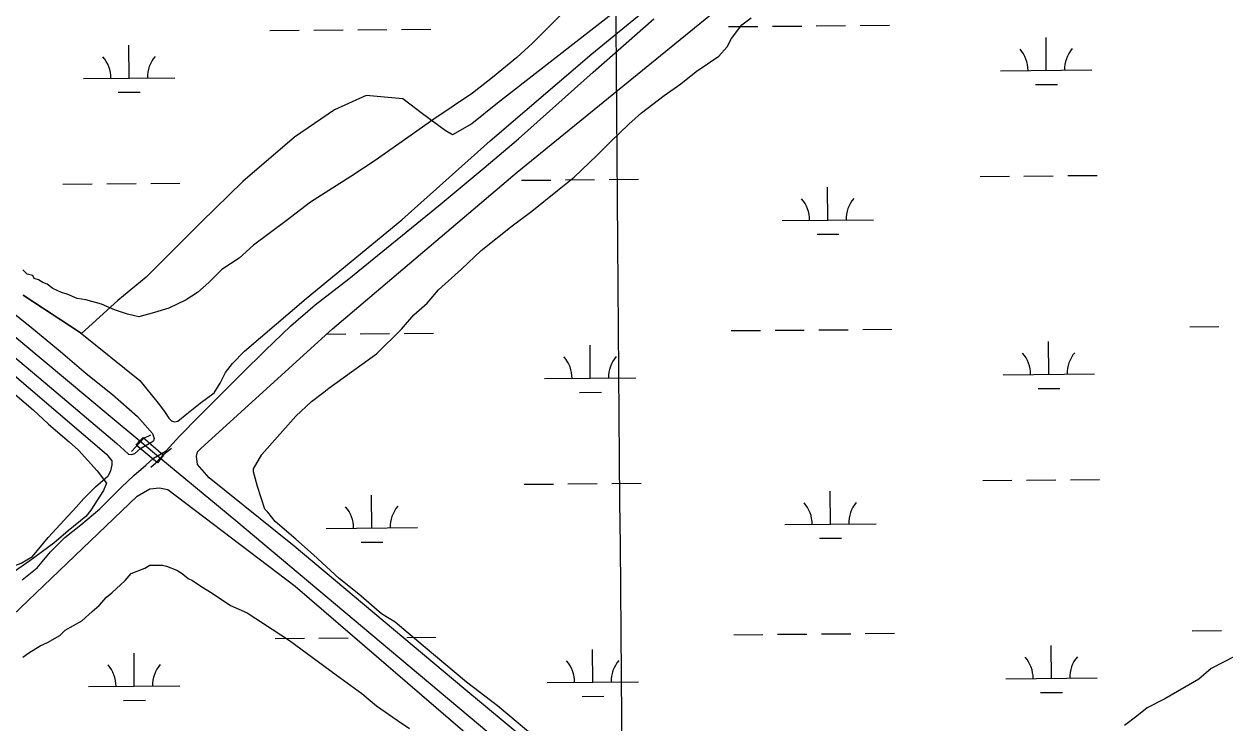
# Model space of a CAD drawing. Extents: x 3568792 to 3606828, y 529143 to 554785.
# Drawn here: x 3580902 to 3582217, y 544177 to 544942 of the extents above; entities that cross this region are included whole.
import ezdxf

# ---------------------------------------------------------------- set-up
doc = ezdxf.new("R2010")
doc.units = 0
for name, color, linetype in [('V-BRDG-OTLN', 7, 'Continuous'), ('V-GRID-MAJR', 7, 'Continuous'), ('V-RAIL-TRAK', 7, 'Continuous'), ('V-RRAP-FSHR', 7, 'Continuous'), ('V-SITE-VEGE', 7, 'Continuous'), ('V-TOPO-SHOR', 7, 'Continuous'), ('V-WETL-SWMP', 7, 'Continuous')]:
    doc.layers.add(name, color=color, linetype=linetype)

msp = doc.modelspace()

# ---------------------------------------------------------------- linework, layer by layer
at = {"layer": 'V-BRDG-OTLN'}
msp.add_lwpolyline([(3581048.186, 544461.491), (3581024.898, 544480.822), (3581029.0840000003, 544485.451), (3581032.412, 544489.219), (3581054.924, 544469.777), (3581051.832, 544466.243)], close=True, dxfattribs=at)
at = {"layer": 'V-GRID-MAJR'}
msp.add_spline([(3581635.663, 534620.355), (3581585.44, 540678.077), (3581535.1920000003, 546738.885), (3581484.943, 552799.707), (3581484.918, 552802.775)], degree=3, dxfattribs=at)
at = {"layer": 'V-RAIL-TRAK'}
msp.add_lwpolyline([(3580851.771, 544633.429), (3580996.5270000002, 544512.45), (3581029.0840000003, 544485.449), (3581051.832, 544466.243), (3581133.9560000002, 544398.343), (3581292.914, 544264.992), (3581431.258, 544149.052), (3581532.038, 544064.734), (3581661.679, 543956.585), (3581805.061, 543836.0650000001), (3581938.3680000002, 543725.6240000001), (3582066.177, 543626.64), (3582144.055, 543569.356), (3582211.397, 543523.528)], dxfattribs=at)
at = {"layer": 'V-RRAP-FSHR'}
for points in [[(3581019.954, 544474.056), (3581024.446, 544479.104), (3581033.146, 544488.644), (3581041.004, 544492.01)], [(3581040.998, 544456.654), (3581046.611, 544461.702), (3581055.031, 544470.961), (3581063.73, 544477.6950000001)]]:
    msp.add_lwpolyline(points, dxfattribs=at)
at = {"layer": 'V-SITE-VEGE'}
for points in [[(3581494.714, 544957.007), (3581458.685, 544920.9230000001), (3581441.453, 544905.235), (3581414.819, 544883.269), (3581392.887, 544866.008), (3581350.5840000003, 544837.76), (3581322.383, 544817.36), (3581286.346, 544792.251), (3581259.71, 544774.9890000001), (3581215.84, 544746.7390000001), (3581189.205, 544726.341), (3581153.171, 544699.6630000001), (3581137.506, 544685.542), (3581118.701, 544672.988), (3581104.6040000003, 544658.8690000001), (3581092.071, 544647.886), (3581079.539, 544640.04), (3581060.732, 544630.6190000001), (3581045.061, 544625.903), (3581027.821, 544621.188), (3581015.279, 544624.3150000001), (3581001.166, 544629.007), (3580987.0530000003, 544635.2660000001), (3580969.805, 544639.958), (3580960.399, 544641.517), (3580949.421, 544646.213), (3580943.15, 544647.775), (3580933.742, 544652.469), (3580927.469, 544657.169), (3580922.765, 544658.732), (3580918.058, 544661.863), (3580913.3540000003, 544663.428), (3580911.7830000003, 544666.562), (3580905.512, 544668.1240000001), (3580900.808, 544672.824)], [(3581470.238, 544153.763), (3581440.804, 544178.675), (3581420.4250000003, 544195.661), (3581386.463, 544221.707), (3581338.912, 544261.34), (3581308.348, 544287.385), (3581293.631, 544296.4450000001), (3581268.723, 544317.959), (3581247.213, 544334.943), (3581218.909, 544360.992), (3581199.666, 544377.978), (3581177.022, 544397.227), (3581169.1, 544407.42), (3581165.7, 544410.8150000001), (3581157.779, 544435.725), (3581153.253, 544451.577), (3581153.253, 544454.974), (3581162.313, 544470.824), (3581199.681, 544512.712), (3581216.667, 544528.561), (3581230.253, 544538.75), (3581235.916, 544543.276), (3581288.003, 544580.638), (3581315.18, 544607.804), (3581328.768, 544623.654), (3581343.491, 544636.108), (3581355.9450000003, 544650.825), (3581380.857, 544673.465), (3581402.3710000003, 544693.843), (3581436.342, 544721.012), (3581457.856, 544736.861), (3581486.163, 544759.502), (3581504.284, 544774.219), (3581529.194, 544797.992), (3581543.915, 544812.709), (3581564.2970000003, 544831.956), (3581577.8850000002, 544844.408), (3581602.7970000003, 544863.653), (3581620.913, 544876.105), (3581637.9, 544889.689), (3581662.809, 544906.669), (3581671.87, 544916.858), (3581676.4, 544925.916), (3581687.723, 544940.633), (3581697.914, 544948.557)], [(3580889.454, 544538.791), (3580912.097, 544519.542), (3580929.077, 544503.686), (3580951.719, 544484.437), (3580961.9080000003, 544475.379), (3580982.286, 544452.732), (3580992.474, 544439.143), (3580989.077, 544431.218), (3580975.486, 544409.708), (3580969.826, 544402.914), (3580950.572, 544387.067), (3580934.723, 544373.48), (3580908.6780000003, 544354.235), (3580890.562, 544341.784)], [(3580900.74, 544248.9400000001), (3580907.534, 544253.468), (3580919.99, 544261.3910000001), (3580927.915, 544264.789), (3580941.504, 544272.713), (3580947.164, 544278.371), (3580965.281, 544288.56), (3580976.609, 544298.7490000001), (3580984.532, 544305.54), (3580992.458, 544314.598), (3580998.1210000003, 544319.127), (3581012.842, 544332.711), (3581019.6350000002, 544340.637), (3581034.3540000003, 544346.295), (3581040.017, 544349.691), (3581053.605, 544349.689), (3581058.131, 544348.556), (3581069.455, 544344.026)], [(3581069.455, 544344.026), (3581075.113, 544340.628), (3581081.906, 544334.968), (3581086.435, 544332.703), (3581096.625, 544325.907), (3581107.947, 544319.112), (3581128.324, 544305.524), (3581146.4390000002, 544297.596), (3581173.612, 544279.475), (3581192.857, 544267.019), (3581243.8030000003, 544229.649), (3581272.106, 544209.2660000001), (3581287.9560000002, 544195.677)], [(3582227.7090000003, 544249.908), (3582201.667, 544236.326), (3582188.078, 544225.005), (3582150.713, 544203.496), (3582131.463, 544193.31), (3582120.14, 544184.251), (3582106.552, 544174.0650000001)], [(3581287.9560000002, 544195.677), (3581310.598, 544179.824), (3581324.183, 544170.763)]]:
    msp.add_lwpolyline(points, dxfattribs=at)
at = {"layer": 'V-TOPO-SHOR'}
for points in [[(3581070.702, 544507.291), (3581080.373, 544515.233), (3581095.089, 544526.724), (3581110.2630000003, 544538.2170000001), (3581116.702, 544548.791), (3581122.682, 544560.285), (3581130.4990000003, 544570.4), (3581143.375, 544583.73), (3581210.9760000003, 544641.193), (3581315.821, 544727.612), (3581412.392, 544814.036), (3581523.676, 544909.192), (3581585.757, 544959.757)], [(3580900.0130000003, 544333.372), (3580916.5670000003, 544346.703), (3580931.284, 544364.172), (3580946.921, 544379.803), (3580964.394, 544393.594), (3580985.0870000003, 544411.061), (3580994.285, 544420.257), (3581009.002, 544434.965), (3581022.336, 544447.837), (3581035.673, 544458.872), (3581043.951, 544466.687), (3581057.744, 544474.5), (3581072.461, 544490.589), (3581093.615, 544512.196), (3581119.827, 544538.4), (3581140.981, 544559.545), (3581166.274, 544584.3690000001), (3581194.325, 544611.493), (3581220.9960000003, 544634.478), (3581257.785, 544662.978), (3581357.573, 544744.343), (3581405.857, 544784.336), (3581443.5670000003, 544816.053), (3581524.961, 544889.1460000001), (3581591.639, 544947.527)], [(3580804.828, 544649.936), (3580925.275, 544549.221), (3581003.8880000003, 544482.5380000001)], [(3580877.987, 544635.5), (3580908.701, 544611.198), (3580942.161, 544583.224), (3580970.125, 544559.381), (3580999.003, 544536.452), (3581026.506, 544512.151)], [(3580901.369, 544645.123), (3580963.7120000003, 544604.311), (3581028.804, 544551.577), (3581048.973, 544526.816)], [(3580886.654, 544561.642), (3580992.39, 544471.047)], [(3581048.973, 544526.816), (3581055.8030000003, 544517.705), (3581060.812, 544510.416), (3581063.546, 544507.682), (3581066.735, 544506.314), (3581070.702, 544507.291)], [(3581026.506, 544512.151), (3581042.9020000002, 544493.471), (3581044.723, 544488.005), (3581043.799, 544485.553)], [(3581003.8880000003, 544482.5380000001), (3581011.629, 544475.25), (3581016.6410000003, 544471.148), (3581019.83, 544470.693), (3581023.5160000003, 544471.881)], [(3581023.5160000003, 544471.881), (3581029.699, 544477.263), (3581043.799, 544485.553)], [(3580992.39, 544471.047), (3580998.311, 544463.756), (3580998.309, 544459.202), (3580996.941, 544452.824), (3580994.418, 544447.151)], [(3580853.579, 544359.128), (3580864.153, 544348.552), (3580878.866, 544347.17), (3580890.359, 544348.546), (3580899.098, 544351.763), (3580911.5130000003, 544359.12), (3580928.528, 544379.807), (3580959.34, 544412.906), (3580967.6180000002, 544422.561), (3580980.494, 544435.43), (3580994.418, 544447.151)]]:
    msp.add_lwpolyline(points, dxfattribs=at)
at = {"layer": 'V-WETL-SWMP'}
for p, q in [((3581673.3549721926, 544938.833090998), (3581705.3537960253, 544939.1030391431)), ((3581721.353207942, 544939.2380132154), (3581753.352031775, 544939.5079613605)), ((3581769.351443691, 544939.642935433), (3581801.350267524, 544939.9128835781)), ((3581817.3496794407, 544940.0478576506), (3581849.3485032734, 544940.3178057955)), ((3581171.409579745, 544934.5880116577), (3581203.408441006, 544934.8579601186)), ((3581219.4078716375, 544934.9929343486), (3581251.4067328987, 544935.2628828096)), ((3581267.4061635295, 544935.3978570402), (3581299.4050247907, 544935.6678055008)), ((3581315.4044554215, 544935.8027797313), (3581347.4033166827, 544936.0727281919)), ((3582021.086421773, 544891.0229245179), (3582020.7826152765, 544927.0215640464)), ((3581017.251140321, 544882.5437577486), (3581016.9474444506, 544918.5424330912)), ((3581971.088259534, 544890.6011305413), (3582071.084584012, 544891.4447184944)), ((3580967.2529196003, 544882.1219632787), (3581067.2493610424, 544882.9655522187)), ((3582009.217086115, 544875.4912771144), (3582033.216203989, 544875.6937382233)), ((3581005.381743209, 544867.0120948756), (3581029.3808891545, 544867.2145562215)), ((3580944.8195365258, 544766.4967434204), (3580976.8183977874, 544766.7666918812)), ((3580992.8178284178, 544766.9016661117), (3581024.8166896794, 544767.1716145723)), ((3581040.8161203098, 544767.3065888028), (3581072.8149815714, 544767.5765372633)), ((3581446.7657062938, 544770.7419903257), (3581478.7645301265, 544771.0119384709)), ((3581494.7639420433, 544771.1469125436), (3581526.762765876, 544771.4168606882)), ((3581542.762177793, 544771.5518347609), (3581574.761001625, 544771.8217829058)), ((3581948.6552585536, 544774.9760257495), (3581980.654082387, 544775.2459738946)), ((3581996.653494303, 544775.3809479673), (3582028.6523181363, 544775.650896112)), ((3582044.6517300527, 544775.7858701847), (3582076.6505538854, 544776.0558183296)), ((3581781.989225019, 544727.1384486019), (3581781.685418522, 544763.1370881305)), ((3581731.9910627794, 544726.7166546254), (3581831.987387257, 544727.5602425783)), ((3581770.11988936, 544711.6068011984), (3581794.1190072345, 544711.8092623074)), ((3582178.05199185, 544610.4046985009), (3582210.0508156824, 544610.674646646)), ((3581233.18839001, 544602.4336500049), (3581254.269946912, 544602.6114980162)), ((3581270.2693588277, 544602.7464720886), (3581302.268182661, 544603.0164202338)), ((3581318.2675945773, 544603.1513943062), (3581350.2664184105, 544603.4213424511)), ((3581676.1624395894, 544606.1706630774), (3581708.161263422, 544606.4406112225)), ((3581724.160675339, 544606.5755852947), (3581756.1594991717, 544606.8455334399)), ((3581772.158911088, 544606.9805075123), (3581804.157734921, 544607.2504556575)), ((3581820.157146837, 544607.3854297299), (3581852.1559706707, 544607.6553778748)), ((3581522.00433691, 544554.1264611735), (3581521.700530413, 544590.125100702)), ((3582023.8938891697, 544558.3604965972), (3582023.5900826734, 544594.3591361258)), ((3581973.8957269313, 544557.9387026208), (3582073.892051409, 544558.7822905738)), ((3581472.0061746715, 544553.704667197), (3581572.0024991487, 544554.5482551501)), ((3582012.0245535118, 544542.8288491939), (3582036.0236713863, 544543.0313103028)), ((3581510.135001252, 544538.59481377), (3581534.1341191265, 544538.797274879)), ((3581449.573173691, 544438.0795624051), (3581481.571997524, 544438.3495105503)), ((3581497.57140944, 544438.484484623), (3581529.5702332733, 544438.7544327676)), ((3581545.569645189, 544438.8894068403), (3581577.5684690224, 544439.1593549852)), ((3581951.462725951, 544442.3135978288), (3581983.4615497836, 544442.583545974)), ((3581999.4609617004, 544442.7185200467), (3582031.459785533, 544442.9884681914)), ((3582047.45919745, 544443.123442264), (3582079.458021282, 544443.393390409)), ((3581282.907140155, 544390.2419852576), (3581282.603333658, 544426.2406247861)), ((3581784.796692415, 544394.4760206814), (3581784.492885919, 544430.47466021)), ((3581232.908977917, 544389.8201912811), (3581332.905302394, 544390.6637792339)), ((3581734.7985301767, 544394.0542267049), (3581834.7948546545, 544394.8978146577)), ((3581271.037804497, 544374.7103378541), (3581295.0369223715, 544374.9127989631)), ((3581772.927356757, 544378.944373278), (3581796.9264746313, 544379.1468343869)), ((3581177.02698304, 544269.2491945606), (3581209.0258386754, 544269.5191429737)), ((3581225.025266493, 544269.6541171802), (3581257.024122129, 544269.9240655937)), ((3581321.0750619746, 544270.4889663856), (3581353.0738858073, 544270.7589145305)), ((3581678.969906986, 544273.5082351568), (3581710.9687308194, 544273.7781833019)), ((3581726.968142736, 544273.9131573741), (3581758.966966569, 544274.1831055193)), ((3581774.966378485, 544274.3180795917), (3581806.965202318, 544274.5880277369)), ((3581822.9646142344, 544274.7230018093), (3581854.9634380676, 544274.9929499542)), ((3582180.8594592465, 544277.7422705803), (3582212.8582830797, 544278.0122187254)), ((3581022.868575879, 544217.2048824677), (3581022.564876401, 544253.2035992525)), ((3581524.811804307, 544221.4640332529), (3581524.5079978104, 544257.4626727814)), ((3582026.701356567, 544225.6980686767), (3582026.39755007, 544261.6967082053)), ((3580972.870363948, 544216.7830880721), (3581072.8667878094, 544217.6266768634)), ((3581474.813642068, 544221.0422392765), (3581574.809966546, 544221.8858272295)), ((3581976.7031943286, 544225.2762747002), (3582076.699518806, 544226.1198626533)), ((3581010.999182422, 544201.6732018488), (3581034.9983241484, 544201.875663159)), ((3581512.942468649, 544205.9323858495), (3581536.9415865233, 544206.1348469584)), ((3582014.832020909, 544210.1664212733), (3582038.8311387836, 544210.3688823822))]:
    msp.add_line(p, q, dxfattribs=at)
for points in [[(3581637.677, 544003.301), (3581383.5270000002, 544214.713), (3581197.697, 544370.5380000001), (3581104.781, 544445.261), (3581092.029, 544459.841), (3581091.119, 544468.952), (3581092.031, 544473.507), (3581095.676, 544477.15), (3581239.647, 544608.319), (3581441.934, 544779.564), (3581688.8680000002, 544980.866), (3581920.316, 545192.193), (3582115.313, 545360.706), (3582132.6240000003, 545366.169), (3582141.735, 545363.435), (3582152.666, 545355.233), (3582170.8850000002, 545342.475)], [(3581669.237, 545049.164), (3581420.483, 544855.151), (3581392.236, 544832.379), (3581371.279, 544820.539), (3581363.08, 544825.095), (3581338.485, 544843.321), (3581316.622, 544859.724), (3581276.536, 544863.375), (3581241.913, 544847.893), (3581198.176, 544817.836), (3581141.682, 544769.559), (3581096.1210000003, 544724.925), (3581066.9620000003, 544695.776), (3581035.98, 544664.805), (3581004.9990000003, 544639.301), (3580965.153, 544603.166), (3580901.37, 544645.123)], [(3580803.71, 544212.843), (3581026.0470000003, 544425.082), (3581039.714, 544433.28), (3581050.647, 544434.189), (3581059.758, 544432.365), (3581199.132, 544326.657), (3581460.569, 544101.578)]]:
    msp.add_lwpolyline(points, dxfattribs=at)
for centre, radius, start, end in [((3581965.84150924, 544891.0316870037), 35.24628790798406, 359.71152734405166, 41.25518567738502), ((3582076.3233205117, 544891.9637325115), 35.24628790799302, 139.7115227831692, 181.2551811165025), ((3580962.0061646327, 544882.5525201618), 35.24628790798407, 359.71152746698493, 41.255185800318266), ((3581072.488105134, 544883.4845667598), 35.246287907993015, 139.71152259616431, 181.25518092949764), ((3581463.8963039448, 544886.7865605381), 35.24628790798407, 40.805864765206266, 41.255185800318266), ((3581726.7443124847, 544727.1472110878), 35.24628790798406, 359.71152734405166, 41.25518567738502), ((3581837.2261237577, 544728.0792565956), 35.24628790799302, 139.7115227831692, 181.2551811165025), ((3581968.648976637, 544558.3692590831), 35.24628790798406, 359.71152734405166, 41.25518567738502), ((3582079.130787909, 544559.301304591), 35.24628790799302, 139.7115227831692, 181.2551811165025), ((3581466.7594243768, 544554.1352236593), 35.24628790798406, 359.71152734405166, 41.25518567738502), ((3581577.241235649, 544555.0672691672), 35.24628790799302, 139.7115227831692, 181.2551811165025), ((3581227.662227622, 544390.2507477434), 35.24628790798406, 359.71152734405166, 41.25518567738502), ((3581338.1440388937, 544391.1827932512), 35.24628790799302, 139.7115227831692, 181.2551811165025), ((3581729.5517798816, 544394.4847831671), 35.24628790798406, 359.71152734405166, 41.25518567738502), ((3581840.033591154, 544395.4168286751), 35.24628790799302, 139.7115227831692, 181.2551811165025), ((3580967.623609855, 544217.2136455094), 35.24628790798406, 359.71152644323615, 41.255184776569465), ((3581078.1055309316, 544218.1456919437), 35.246287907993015, 139.7115236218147, 181.25518195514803), ((3581469.5668917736, 544221.4727957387), 35.24628790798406, 359.71152734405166, 41.25518567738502), ((3581580.048703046, 544222.4048412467), 35.24628790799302, 139.7115227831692, 181.2551811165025), ((3581971.456444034, 544225.7068311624), 35.24628790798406, 359.71152734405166, 41.25518567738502), ((3582081.9382553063, 544226.6388766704), 35.24628790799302, 139.7115227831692, 181.2551811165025)]:
    msp.add_arc(centre, radius, start, end, dxfattribs=at)

doc.saveas('drawing.dxf')
